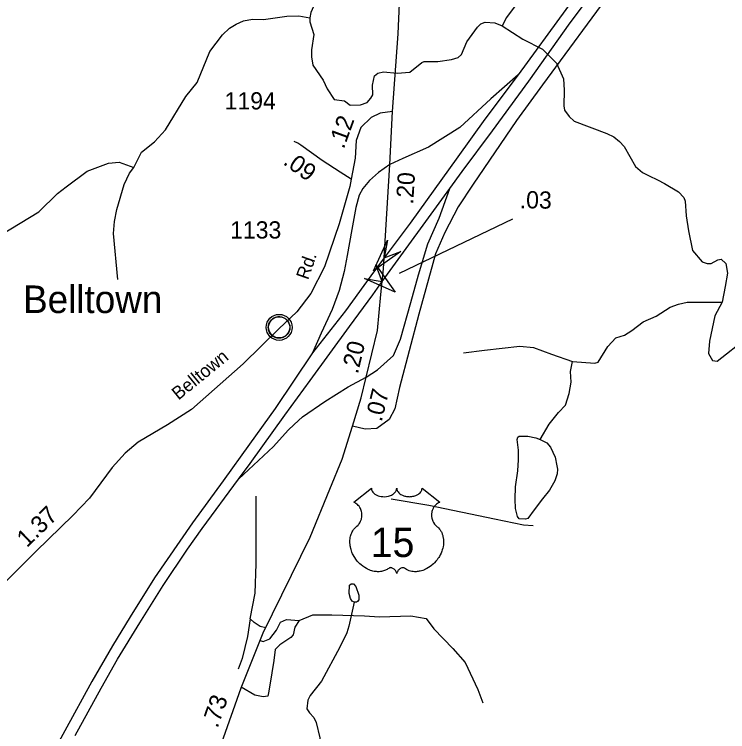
# Model space of a CAD drawing. Extents: x 2056842 to 2160602, y 826753 to 1016856.
# Drawn here: x 2112929 to 2118107, y 914370 to 919576 of the extents above; entities that cross this region are included whole.
import ezdxf

# ---------------------------------------------------------------- set-up
doc = ezdxf.new("R2010")
doc.units = 0
for name, color, linetype in [('Exist Civil Demographics Community CELL', 7, 'Continuous'), ('Exist Civil Demographics Community Label', 7, 'Continuous'), ('Exist Hydrographic Creek Single Shore', 7, 'Continuous'), ('Exist Hydrographic Misc Water Feature', 7, 'Continuous'), ('Exist Road Non-System Type 51', 7, 'Continuous'), ('Exist Road Primary Interstate Divided Center Attributed', 7, 'Continuous'), ('Exist Road Primary Interstate Ramp 1 Lane Attributed', 7, 'Continuous'), ('Exist Road Primary US Attributed', 7, 'Continuous'), ('Exist Road Primary US Mileage Hundredths English Label', 7, 'Continuous'), ('Exist Road Primary US Service Attributed', 7, 'Continuous'), ('Exist Road Primary US Shield CELL', 7, 'Continuous'), ('Exist Road Primary US Shield Number Label', 7, 'Continuous'), ('Exist Road Secondary Mileage Hundredths English Label', 7, 'Continuous'), ('Exist Road Secondary Structure Standard Bridge Attributed CELL', 7, 'Continuous'), ('Exist Road Secondary Type 51 Attributed', 7, 'Continuous'), ('Exist Road Secondary Type 51 Label', 7, 'Continuous'), ('Exist Road Secondary Type 51 Number Label', 7, 'Continuous')]:
    doc.layers.add(name, color=color, linetype=linetype)

msp = doc.modelspace()

# ---------------------------------------------------------------- linework, layer by layer
at = {"layer": 'Exist Civil Demographics Community CELL'}
msp.add_lwpolyline([(2114773.4, 917316.6), (2114774.4, 917322.2), (2114776.2, 917328.7), (2114779.1, 917335.9), (2114782, 917341.7), (2114785.3, 917347.4), (2114789.1, 917352.5), (2114793.1, 917356.9), (2114797.7, 917361.5), (2114803.2, 917366.1), (2114808.6, 917369.8), (2114813.5, 917372.6), (2114818.6, 917375.1), (2114824, 917377.4), (2114829.6, 917379.2), (2114834, 917380.3), (2114838.8, 917381.1), (2114842.9, 917381.8), (2114849.3, 917382.1), (2114853.8, 917382), (2114859.4, 917381.7), (2114864.3, 917381), (2114869.2, 917380), (2114874.2, 917378.6), (2114879.4, 917376.6), (2114886, 917373.7), (2114892.3, 917370.2), (2114897.4, 917366.7), (2114902.5, 917362.7), (2114905.9, 917359.5), (2114910, 917355.1), (2114913.8, 917350.5), (2114916.9, 917345.9), (2114920, 917340.9), (2114922.5, 917335.7), (2114924.5, 917330.7), (2114926.1, 917325.7), (2114927.4, 917321.1), (2114928.5, 917315), (2114929.1, 917310.3), (2114929.4, 917304.3), (2114929.2, 917298.5), (2114928.6, 917292.8), (2114927.7, 917287.4), (2114926, 917281.2), (2114924.1, 917275.4), (2114921.8, 917270.3), (2114918.7, 917264.3), (2114915.4, 917259), (2114912, 917254.3), (2114907.7, 917249.5), (2114902.4, 917244.6), (2114897.4, 917240.5), (2114892.4, 917237), (2114888.1, 917234.5), (2114881.3, 917231.3), (2114874.1, 917228.6), (2114868.2, 917227.1), (2114861.6, 917225.8), (2114857.1, 917225.3), (2114852.7, 917225.1), (2114847.1, 917225.1), (2114842.8, 917225.5), (2114837.2, 917226.2), (2114831.2, 917227.5), (2114826.6, 917228.8), (2114821.5, 917230.7), (2114816.9, 917232.7), (2114813, 917234.9), (2114806.2, 917239), (2114800.6, 917243.3), (2114795.7, 917247.8), (2114791.2, 917252.6), (2114788, 917256.6), (2114785.1, 917260.8), (2114781, 917267.9), (2114779.2, 917271.4), (2114777.5, 917275.4), (2114774.9, 917283.6), (2114773.4, 917290.7), (2114772.7, 917295.8), (2114772.4, 917302.1), (2114772.3, 917306.8), (2114772.9, 917313.3)], close=True, dxfattribs=at)
for centre, radius in [((2114851, 917304.2), 94.3), ((2114850.7, 917304.4), 76.7)]:
    msp.add_circle(centre, radius, dxfattribs=at)
at = {"layer": 'Exist Hydrographic Creek Single Shore'}
for points in [[(2114393.1, 920155.3), (2114438.7, 920104.6), (2114484.2, 920064), (2114540.4, 920050.1), (2114740.1, 920036.1), (2114878.1, 920024.7), (2114954.4, 919986.2), (2115026.6, 919940.6), (2115082.3, 919900), (2115121.6, 919860.7), (2115139.3, 919767), (2115134.2, 919712.5), (2115080.5, 919590.3), (2115074.7, 919550.4)], [(2113795.8, 918465.1), (2113851.2, 918575.3), (2113945.1, 918649.7), (2114026.5, 918738.1), (2114173.5, 918978.7), (2114257, 919081.1), (2114348, 919305.5), (2114439.5, 919425.9), (2114491.3, 919476), (2114538.9, 919504.3), (2114593, 919528.5), (2114656.8, 919540.8), (2114736.8, 919539), (2114906.8, 919561.8), (2114994.7, 919564.3), (2115074.7, 919550.6)], [(2115074.7, 919550.4), (2115072.8, 919522.6), (2115103.1, 919430.7), (2115085.7, 919318.6), (2115085.9, 919266.4), (2115096.1, 919206.4), (2115170.6, 919097), (2115198.9, 919035), (2115251.1, 918957.1), (2115325.7, 918949), (2115365.4, 918917.7), (2115441.2, 918918.1), (2115491.1, 918936.4), (2115517, 918966.4), (2115531, 918992.7), (2115528.5, 919062.6), (2115542.4, 919130.6), (2115568.4, 919148.7), (2115608.3, 919158.7), (2115708.2, 919149.5), (2115800.2, 919155.7), (2115885.8, 919226.6), (2115903.5, 919232.9), (2116003.6, 919234.2), (2116102.4, 919248.1), (2116150.8, 919262.6), (2116173.6, 919284.1), (2116214.1, 919375.4), (2116290.6, 919483.9), (2116314.7, 919506), (2116346.5, 919520.1), (2116416.1, 919515), (2116470.6, 919493.5)], [(2116470.6, 919493.5), (2116620.3, 919394.6), (2116762.1, 919322.4), (2116863.9, 919220.3), (2116914.4, 919108.7), (2116920.6, 919024.5), (2116917.3, 918912.7), (2116923.2, 918880.8), (2116955.3, 918834.8), (2116993.7, 918800.9), (2117230, 918710), (2117280, 918686.4), (2117322.3, 918652.3), (2117354.4, 918616.6), (2117439, 918471.1), (2117489.2, 918427.4), (2117537.3, 918403.4), (2117597.4, 918374.2), (2117648.3, 918348.2), (2117750.9, 918288.7), (2117788.9, 918246.8), (2117799.1, 918219), (2117806.6, 918114.7), (2117823, 918004.8), (2117850.6, 917861.6), (2117922.8, 917779.2), (2117958.3, 917767.8), (2117987.4, 917766.5), (2118035.5, 917793.1), (2118060.9, 917798.2), (2118092.5, 917766.5), (2118105.2, 917698.1), (2118088.7, 917600.5), (2118067.2, 917487.1)], [(2118067.2, 917487.1), (2118014, 917388.2), (2117974.7, 917204.5), (2117968.4, 917114.5), (2117997.5, 917062.5), (2118031.7, 917058.7), (2118246, 917227.3)], [(2115394.4, 915309.4), (2115356.3, 915136.4), (2115342.5, 915088.3), (2115291, 914984.1), (2115158, 914737.5), (2115076.6, 914633.2), (2115058.5, 914599.1), (2115050.9, 914535.1), (2115071, 914507.2), (2115103.2, 914473.3), (2115119.2, 914437.5), (2115145.7, 914325.5), (2115144.8, 914101.6), (2115135.4, 913917.5), (2115158, 913821.7), (2115180.9, 913579.8), (2115199.2, 913516), (2115225.8, 913448.1), (2115256, 913392.2)]]:
    msp.add_lwpolyline(points, dxfattribs=at)
at = {"layer": 'Exist Hydrographic Misc Water Feature'}
for points in [[(2116693.5, 920472.2), (2116682.7, 920417.6), (2116648.9, 920343.5), (2116613.2, 920285.3), (2116489.8, 920190.8), (2116463.9, 920162.7), (2116396.5, 920028.4), (2116386.6, 919998.4), (2116392.8, 919974.4), (2116408.8, 919952.4), (2116549.2, 919869.1), (2116647.3, 919825.6), (2116681.5, 919799.7), (2116684.6, 919781.9), (2116660.6, 919747.7), (2116613.7, 919692.4), (2116571.9, 919646.8), (2116500.4, 919552.9), (2116470.6, 919493.5)], [(2112597.1, 917739.8), (2112642.8, 917832), (2112680.5, 917874.2), (2112784.1, 917952.7), (2112836, 917977), (2113107.2, 918142), (2113242.6, 918276.6), (2113304.5, 918324.9), (2113458.1, 918437.6), (2113611.5, 918496.3), (2113689.6, 918502.6), (2113795.8, 918465.1)], [(2113681.2, 917650.7), (2113647.8, 917984.4), (2113655.5, 918072.5), (2113673, 918160.6), (2113726.3, 918340.8), (2113764, 918422.9), (2113795.8, 918465.1)], [(2116980.2, 917056.1), (2117143.6, 917043.4), (2117166.4, 917052.3), (2117237.3, 917166.3), (2117295.9, 917229.2), (2117359.2, 917246.9), (2117412.4, 917282.4), (2117494.3, 917345.5), (2117588, 917386), (2117689.7, 917450.4), (2117749.4, 917472.6), (2117813.4, 917487), (2118067.2, 917487.1)], [(2116189.2, 917119.8), (2116341.6, 917139.7), (2116598.8, 917167.6), (2116697.5, 917158.7), (2116829.3, 917109.3), (2116980.2, 917056.1)], [(2116746.9, 916490.2), (2116811.5, 916600.5), (2116879.9, 916686.7), (2116930.6, 916740.5), (2116955.9, 916825.4), (2116969.9, 916906.5), (2116965, 916983.8), (2116980.2, 917056.1)], [(2116746.9, 916490.2), (2116795.1, 916465.5), (2116820.4, 916433.8), (2116854.6, 916361.6), (2116867.3, 916298.2), (2116872.3, 916274.2), (2116868.5, 916241.2), (2116853.3, 916190.5), (2116814.1, 916122.1), (2116763.4, 916060), (2116702.6, 915980.1), (2116655.8, 915918.1), (2116639.3, 915913), (2116593.7, 915915.5), (2116582.3, 915932), (2116567.1, 915989), (2116563.3, 916057.5), (2116567.1, 916147.4), (2116583.6, 916262.8), (2116588.6, 916342.6), (2116587.4, 916413.6), (2116578.5, 916489.6), (2116583.6, 916507.3), (2116592.4, 916514.9), (2116655.8, 916514.9), (2116715.3, 916503.5), (2116746.9, 916490.2)], [(2115394.4, 915309.4), (2115380.5, 915318.2), (2115367.8, 915336), (2115360.2, 915372.7), (2115361.5, 915432.3), (2115374.2, 915442.4), (2115390.6, 915442.4), (2115407.1, 915424.7), (2115428.6, 915360.1), (2115429.9, 915327.1), (2115421, 915315.7), (2115413.4, 915310.6), (2115394.4, 915309.4)]]:
    msp.add_lwpolyline(points, dxfattribs=at)
at = {"layer": 'Exist Road Non-System Type 51'}
for points in [[(2114753.5, 915122.8), (2114713.7, 915133.5), (2114668.8, 915162.2), (2114641.8, 915189.2), (2114676, 915376.1), (2114683.1, 915588.3), (2114684, 916078.1)], [(2115663.3, 916058.9), (2115937.9, 916013.4), (2116414.8, 915913.6), (2116625, 915870.5), (2116695.1, 915866.9)], [(2114996.6, 915175.7), (2115095.4, 915218.8), (2115233.7, 915218.8), (2115470.8, 915211.7), (2115578.6, 915202.7), (2115806.8, 915211.7), (2115918.1, 915191.9), (2115972.9, 915115.5), (2116111.2, 914973.5), (2116201.1, 914871), (2116294.5, 914676.9), (2116328.6, 914579.8)], [(2114641.8, 915189.2), (2114620.3, 915059.7), (2114582.5, 914901.6), (2114553.8, 914822.5)], [(2114996.6, 915175.7), (2114964.3, 915129), (2114953.5, 915073.2), (2114935.5, 915053.5), (2114856.5, 914999.5), (2114822.4, 914965.4), (2114813.4, 914886.3), (2114797.2, 914798.2), (2114775.7, 914665.2), (2114768.5, 914627.4), (2114734.3, 914622), (2114675.1, 914634.6), (2114576.4, 914693.3)], [(2114713.2, 915031), (2114736.1, 915024.7), (2114784.6, 915042.7), (2114831.3, 915105.6), (2114861.9, 915164.9), (2114905, 915182.9), (2114996.6, 915175.7)]]:
    msp.add_lwpolyline(points, dxfattribs=at)
at = {"layer": 'Exist Road Primary Interstate Divided Center Attributed'}
for points in [[(2122918.4, 926142.9), (2122732, 925942.8), (2122570.2, 925770.2), (2121914.3, 925071.7), (2121264.7, 924376.8), (2121046, 924146.4), (2120484.6, 923550.5), (2119814.3, 922835.8), (2119043.2, 922016.6), (2118408, 921339.7), (2117994.1, 920902.3), (2117625.2, 920499), (2117450.6, 920288.4), (2117228.4, 920007.5), (2116931.5, 919611.5), (2116586.9, 919138)], [(2116090.5, 918312.4), (2116180.2, 918435.9), (2116398.8, 918731.1), (2116662.4, 919091.2), (2116963.8, 919514.2), (2117246.4, 919892.3), (2117484.8, 920198.3), (2117686.4, 920434.2), (2118042.7, 920828.4), (2118519.5, 921337.9), (2119185.3, 922040), (2119884.5, 922790.7), (2120553, 923501.9), (2121083.8, 924063.5), (2121347.5, 924348), (2122002.5, 925044.7), (2122694.4, 925782.8)], [(2116586.9, 919138), (2116344.8, 918813.9), (2116147.8, 918542.1), (2115801.4, 918061.4), (2115614, 917808.5)], [(2115599.7, 917636.3), (2116090.5, 918312.4)], [(2115614, 917808.5), (2115517, 917678), (2115331.7, 917424.1), (2115093.3, 917119.9)], [(2114555.7, 916202.3), (2114639.8, 916316.9), (2114893.5, 916668), (2115075.3, 916918.2), (2115362.3, 917310.7), (2115531.4, 917541.1), (2115599.7, 917636.3)], [(2115093.3, 917119.9), (2114821.5, 916714.8), (2114636.2, 916455.6), (2114443.6, 916190.9), (2114222.3, 915886.7), (2113947, 915487), (2113768.8, 915204.4), (2113641.1, 914993.7), (2113490.8, 914734.5), (2113294.6, 914376.2), (2113049.9, 913928)], [(2113370.2, 914342), (2113559.2, 914685.9), (2113677, 914896.5), (2113839, 915159.4), (2114010, 915431.2), (2114186.3, 915694.1), (2114292.5, 915843.5), (2114555.7, 916202.3)]]:
    msp.add_lwpolyline(points, dxfattribs=at)
at = {"layer": 'Exist Road Primary Interstate Ramp 1 Lane Attributed'}
for points in [[(2116586.9, 919138), (2116386.5, 918962.8), (2116162.9, 918755.2), (2115934.7, 918611.4), (2115749.7, 918528.7), (2115653.6, 918485)], [(2115653.6, 918485), (2115571.7, 918428.5), (2115507.9, 918370), (2115457.6, 918311.6), (2115432, 918262.6), (2115406.9, 918174.5), (2115378.1, 918013.6), (2115345.3, 917826.2), (2115323.8, 917709.4), (2115285.6, 917572.3), (2115236.2, 917434.8), (2115154.9, 917261.7), (2115093.3, 917119.9)], [(2115481.7, 916941.8), (2115563.8, 916996.2), (2115682.3, 917100.5), (2115730.8, 917219.1), (2115806.3, 917485.2), (2115862, 917684.7), (2115929.3, 917910.3), (2116012, 918095.5), (2116090.5, 918312.4)], [(2114961, 916598.8), (2115021.5, 916653.7), (2115182.7, 916766.5), (2115352.5, 916872.5), (2115481.7, 916941.8)], [(2114555.7, 916202.3), (2114809.5, 916440.6), (2114915.5, 916557.5), (2114961, 916598.8)]]:
    msp.add_lwpolyline(points, dxfattribs=at)
at = {"layer": 'Exist Road Primary US Attributed'}
for points in [[(2115673.2, 918871.2), (2115714.7, 919434.6), (2115737.1, 919933.4), (2115762.3, 920307.3), (2115775.8, 920514.9)], [(2115653.6, 918485), (2115673.2, 918871.2)], [(2115614, 917808.5), (2115624.9, 918009.1), (2115653.6, 918485)], [(2115599.7, 917636.3), (2115609.6, 917727.8), (2115614, 917808.5)], [(2115481.7, 916941.8), (2115564.3, 917282.4), (2115589.4, 917542.2), (2115599.7, 917636.3)], [(2115382.4, 916586.7), (2115445.7, 916793.5), (2115481.7, 916941.8)], [(2115220, 916129.9), (2115309.2, 916347.6), (2115382.4, 916586.7)], [(2113977.7, 912490.8), (2114039.1, 912725.5), (2114137.9, 913162.3), (2114256.5, 913618.9), (2114432.5, 914284), (2114574.5, 914688.5), (2114736.1, 915087.5), (2115077.4, 915781.4), (2115220, 916129.9)]]:
    msp.add_lwpolyline(points, dxfattribs=at)
at = {"layer": 'Exist Road Primary US Mileage Hundredths English Label'}
msp.add_line((2115724.5, 917698.1), (2116546.6, 918092), dxfattribs=at)
at = {"layer": 'Exist Road Primary US Service Attributed'}
msp.add_lwpolyline([(2117342.6, 919857.8), (2117282, 919772.7), (2116762, 919065.3), (2116575.2, 918804.7), (2116259.9, 918343.6), (2116150.3, 918178.2), (2116053.3, 917993), (2115985.1, 917836.6), (2115865.6, 917398.9), (2115724.6, 916867.7), (2115690.4, 916713.1), (2115649.1, 916635.8), (2115559.3, 916571.1), (2115474.9, 916565.7), (2115382.4, 916586.7)], dxfattribs=at)
at = {"layer": 'Exist Road Primary US Shield CELL'}
msp.add_lwpolyline([(2115520.7, 916136.9), (2115521, 916131.5), (2115522.3, 916125.2), (2115523.3, 916122), (2115526.2, 916115.7), (2115531.1, 916108.3), (2115537.9, 916101.1), (2115545.6, 916094.8), (2115550.7, 916091.5), (2115559.5, 916086.8), (2115569.4, 916082.6), (2115580.5, 916079.4), (2115591.9, 916077.1), (2115604.2, 916075.8), (2115616.5, 916075.5), (2115629.7, 916076.5), (2115644.3, 916079.3), (2115651, 916081.1), (2115658.5, 916083.7), (2115665.5, 916086.5), (2115673.2, 916090.6), (2115679.3, 916094.6), (2115684.2, 916098.1), (2115691, 916104.6), (2115696.4, 916111.4), (2115698.7, 916115.2), (2115700.7, 916118.8), (2115703.4, 916126.6), (2115704.1, 916130), (2115704.7, 916137.1), (2115705.1, 916131.1), (2115705.7, 916127.4), (2115706.7, 916123.8), (2115708.2, 916119.9), (2115711, 916114.4), (2115714, 916109.9), (2115719.7, 916103.1), (2115723.3, 916099.8), (2115726.6, 916097.1), (2115735.3, 916091.1), (2115745.5, 916085.9), (2115750.5, 916083.7), (2115755.7, 916081.9), (2115762.2, 916079.9), (2115769, 916078.3), (2115775.7, 916077.2), (2115782.5, 916076.2), (2115789.5, 916075.7), (2115795.2, 916075.5), (2115802.2, 916075.6), (2115808.6, 916076), (2115815.3, 916076.7), (2115822.5, 916078), (2115828.4, 916079.2), (2115836.1, 916081.3), (2115843.1, 916083.8), (2115849.3, 916086.5), (2115857.3, 916090.6), (2115863.7, 916094.7), (2115868.4, 916098.5), (2115874, 916103.6), (2115879.4, 916109.8), (2115882.5, 916114.3), (2115884.7, 916118.9), (2115886.7, 916123.8), (2115888, 916128.9), (2115888.6, 916133.4), (2115888.7, 916137.3), (2116017.3, 916034.8), (2116014.3, 916033.7), (2116007.3, 916030.2), (2116001.7, 916027), (2115992.9, 916020.7), (2115989.1, 916017.3), (2115985.3, 916013.7), (2115981.8, 916009.9), (2115978.7, 916006.4), (2115975, 916001.2), (2115971.7, 915996), (2115968.4, 915990.3), (2115966, 915985.4), (2115962.1, 915975.1), (2115960.2, 915968.5), (2115958.9, 915963), (2115957.4, 915951.5), (2115957, 915946), (2115957, 915940.6), (2115957.4, 915934.9), (2115957.9, 915929.5), (2115958.9, 915923.8), (2115959.8, 915918.8), (2115961.4, 915912.6), (2115963.7, 915905.5), (2115966.5, 915898.5), (2115972.3, 915887.4), (2115979.9, 915876), (2115985.3, 915869.6), (2115990.6, 915864.1), (2115998.6, 915857.4), (2116002.8, 915853.6), (2116007.8, 915848.7), (2116015.8, 915839.4), (2116019.1, 915834.9), (2116022.4, 915830), (2116025.4, 915824.9), (2116028.5, 915819.4), (2116030.9, 915814.7), (2116035.4, 915803.6), (2116038.7, 915792.9), (2116040.2, 915787.3), (2116042.6, 915774.7), (2116043.6, 915768.5), (2116044.5, 915756.1), (2116044.6, 915741.3), (2116043.4, 915727.1), (2116040.8, 915710.6), (2116038.6, 915700.8), (2116035.2, 915689.3), (2116031.9, 915679.3), (2116026, 915664.7), (2116020.8, 915654), (2116014.1, 915641.6), (2116009.5, 915634), (2116004.1, 915626), (2115997.3, 915616.7), (2115989.4, 915606.8), (2115979.9, 915596.4), (2115972.2, 915588.7), (2115962.2, 915579.8), (2115956.1, 915574.8), (2115947.5, 915568.2), (2115935.6, 915560.3), (2115923.9, 915553.6), (2115914, 915548.5), (2115905.2, 915544.7), (2115893.8, 915540.3), (2115874.8, 915535.1), (2115867.9, 915533.7), (2115859.7, 915532.4), (2115852, 915531.7), (2115844.6, 915531.2), (2115834.6, 915531.2), (2115824.6, 915532), (2115815.2, 915533.4), (2115805.4, 915535.4), (2115795.1, 915538.4), (2115785.8, 915542.1), (2115776.4, 915546.7), (2115760.5, 915556.8), (2115755.9, 915559.2), (2115753.3, 915559.9), (2115747.2, 915560.2), (2115741.4, 915559), (2115735.5, 915556.6), (2115731.9, 915554.7), (2115727.2, 915551.6), (2115723.5, 915548.7), (2115719.1, 915544.5), (2115716.1, 915541), (2115713.8, 915538.3), (2115709.3, 915531.2), (2115707.7, 915527.9), (2115706, 915523.6), (2115704.5, 915517.2), (2115702.5, 915525.2), (2115700.2, 915530.5), (2115697.4, 915535.1), (2115694.6, 915539.1), (2115690.1, 915544.3), (2115686.1, 915548.2), (2115681.2, 915552.1), (2115676, 915555.2), (2115671.9, 915557.4), (2115668.1, 915558.8), (2115663.5, 915559.9), (2115659.7, 915560.3), (2115656.6, 915560.2), (2115652.3, 915559.2), (2115646.5, 915555), (2115641, 915551.2), (2115635, 915547.5), (2115627.8, 915543.7), (2115622.6, 915541.3), (2115616.3, 915538.8), (2115609.1, 915536.4), (2115601.2, 915534.3), (2115593, 915532.7), (2115585.9, 915531.6), (2115578.2, 915530.9), (2115571.3, 915530.7), (2115564.1, 915530.8), (2115557.3, 915531.3), (2115549.5, 915532), (2115539.8, 915533.4), (2115531.7, 915535.3), (2115523.2, 915537.5), (2115514.5, 915540.3), (2115505.2, 915543.8), (2115493.5, 915548.9), (2115485.3, 915553.1), (2115472.5, 915560.5), (2115457.5, 915570.9), (2115446.1, 915580.1), (2115437.8, 915587.6), (2115425.6, 915600.1), (2115418.4, 915608.2), (2115407.1, 915622.8), (2115399.9, 915633.4), (2115395.2, 915641.1), (2115388.4, 915653.6), (2115384.6, 915661.4), (2115379.8, 915672.8), (2115375.9, 915683.2), (2115372.8, 915693.1), (2115371, 915699.4), (2115368.6, 915710.4), (2115367.1, 915718.2), (2115365.7, 915728.9), (2115364.9, 915740.3), (2115364.7, 915750.7), (2115365, 915759.3), (2115366, 915769.4), (2115367.7, 915780.2), (2115369.8, 915789.4), (2115371.6, 915796), (2115374.3, 915804), (2115378, 915812.9), (2115382.2, 915821.4), (2115386.3, 915828.5), (2115391.4, 915836.1), (2115396.4, 915842.5), (2115402.9, 915849.7), (2115409.8, 915856.2), (2115416, 915861.3), (2115423.5, 915868.6), (2115427.4, 915873), (2115432, 915879.2), (2115435.8, 915884.9), (2115438.7, 915890), (2115442.6, 915897.5), (2115445, 915903.1), (2115447.9, 915911.8), (2115449.4, 915917.8), (2115450.9, 915925.7), (2115451.9, 915933), (2115452.3, 915942.2), (2115452.1, 915949.8), (2115451.1, 915958.7), (2115449.4, 915967.2), (2115447.4, 915974.7), (2115444.2, 915983.2), (2115441.3, 915989.4), (2115436.4, 915997.9), (2115430.9, 916005.7), (2115425.2, 916012.1), (2115419.5, 916017.8), (2115414.1, 916022), (2115408.9, 916025.7), (2115402.3, 916029.7), (2115396, 916032.8), (2115392.1, 916034.4)], close=True, dxfattribs=at)
at = {"layer": 'Exist Road Secondary Structure Standard Bridge Attributed CELL'}
for points in [[(2115735.2, 917855.5), (2115536, 917714.8), (2115638.1, 917936.2), (2115614, 917808.5)], [(2115551.7, 917757.1), (2115694, 917559.1), (2115471.8, 917659.4), (2115599.7, 917636.3)]]:
    msp.add_lwpolyline(points, close=True, dxfattribs=at)
at = {"layer": 'Exist Road Secondary Type 51 Attributed'}
for points in [[(2115673.2, 918871.2), (2115585.2, 918858.6), (2115518.8, 918826.3), (2115445.2, 918754.4), (2115411, 918660.9), (2115403.9, 918531.6), (2115374, 918379.6)], [(2115374, 918379.6), (2115293.4, 918430.1), (2115163.1, 918515.8), (2115008.9, 918625.5), (2114985.7, 918640), (2114959, 918653.3)], [(2115374, 918379.6), (2115363.5, 918325.8), (2115286.2, 918056.3), (2115181.2, 917744.5), (2115080.6, 917550.4), (2114980.1, 917417.5), (2114849.9, 917292.6), (2114589.5, 917039.2), (2114215.1, 916707.7), (2114041, 916596.3), (2113827.3, 916470.5), (2113733.9, 916391.4), (2113639.6, 916286.3), (2113474.4, 916063.5), (2113352.3, 915937.7), (2113087.5, 915679.9), (2112789.4, 915385.2), (2112632.3, 915217.2), (2112454.5, 915014.1), (2112274.9, 914796.7), (2112150.1, 914684.4), (2111909.5, 914531.6), (2111665.3, 914386.1), (2111425.6, 914234.2)]]:
    msp.add_lwpolyline(points, dxfattribs=at)

# ---------------------------------------------------------------- texts
at = {"layer": 'Exist Civil Demographics Community Label'}
msp.add_text('Belltown', height=200, dxfattribs=at).set_placement((2112992.3, 917408))
at = {"layer": 'Exist Road Primary US Mileage Hundredths English Label'}
for s, rotation, p in [('.20', 86.5483, (2115823.9, 918194.3)), ('.03', 358.9634, (2116596.6, 918169.2)), ('.20', 76.3701, (2115422, 916961.2)), ('.07', 76.3703, (2115595.1, 916614)), ('.73', 70.6657, (2114403.7, 914390.6))]:
    msp.add_text(s, height=125, rotation=rotation, dxfattribs=at).set_placement(p)
at = {"layer": 'Exist Road Primary US Shield Number Label'}
msp.add_text('15', height=212.5, dxfattribs=at).set_placement((2115516.4, 915637.5))
at = {"layer": 'Exist Road Secondary Mileage Hundredths English Label'}
for s, rotation, p in [('.12', 69.9415, (2115320, 918593.8)), ('.09', 324.5705, (2114873.1, 918492)), ('1.37', 44.2323, (2113020.1, 915701.5))]:
    msp.add_text(s, height=125, rotation=rotation, dxfattribs=at).set_placement(p)
at = {"layer": 'Exist Road Secondary Type 51 Label'}
for s, rotation, p in [('Rd.', 70.7329, (2115061.1, 917644)), ('Belltown', 39.2194, (2114120, 916772.4))]:
    msp.add_text(s, height=95, rotation=rotation, dxfattribs=at).set_placement(p)
at = {"layer": 'Exist Road Secondary Type 51 Number Label'}
for s, p in [('1194', (2114455.1, 918885.8)), ('1133', (2114494.9, 917948.9))]:
    msp.add_text(s, height=125, dxfattribs=at).set_placement(p)

doc.saveas('drawing.dxf')
